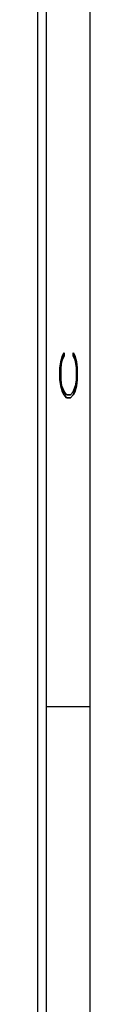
# Model space of a CAD drawing. Header units: inches. Extents: x 1880 to 2363, y -453 to -54.
# Tile 775 of 1056: x 2091.198 to 2091.498, y -175.157 to -169.522. Entities that reach past the tile are written whole.
import ezdxf

# ---------------------------------------------------------------- set-up
doc = ezdxf.new("R2010")
doc.units = ezdxf.units.IN
doc.header["$LTSCALE"] = 0.5
doc.header["$MEASUREMENT"] = 0
doc.layers.add('SID-M-D', color=42, linetype='Continuous')
doc.layers.add('SID-M-S', color=105, linetype='Continuous')
doc.styles.add('R', font='ROMAND.SHX')

# ---------------------------------------------------------------- blocks, each defined once
blk = doc.blocks.new('*U9')
at = {"layer": 'SID-M-S'}
for p, q in [((0.2499999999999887, 6.661338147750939e-16), (0.2499999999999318, 21.99999999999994)), ((0.3, 6.661338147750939e-16), (0.299999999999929, 21.99999999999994)), ((0.55, 6.661338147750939e-16), (0.549999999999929, 21.99999999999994)), ((0.2999999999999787, 6.999999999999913), (0.5499999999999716, 6.999999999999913))]:
    blk.add_line(p, q, dxfattribs=at)
at = {"layer": 'SID-M-D', "style": 'R', "width": 4}
blk.add_text('C', height=0.09999999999, rotation=90, dxfattribs=at).set_placement((0.4762159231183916, 8.715113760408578))

msp = doc.modelspace()

# ---------------------------------------------------------------- block references
at = {"layer": 'SID-M-D'}
msp.add_blockref('*U9', (2090.947833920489, -180.452003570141), dxfattribs=at)

doc.saveas('drawing.dxf')
